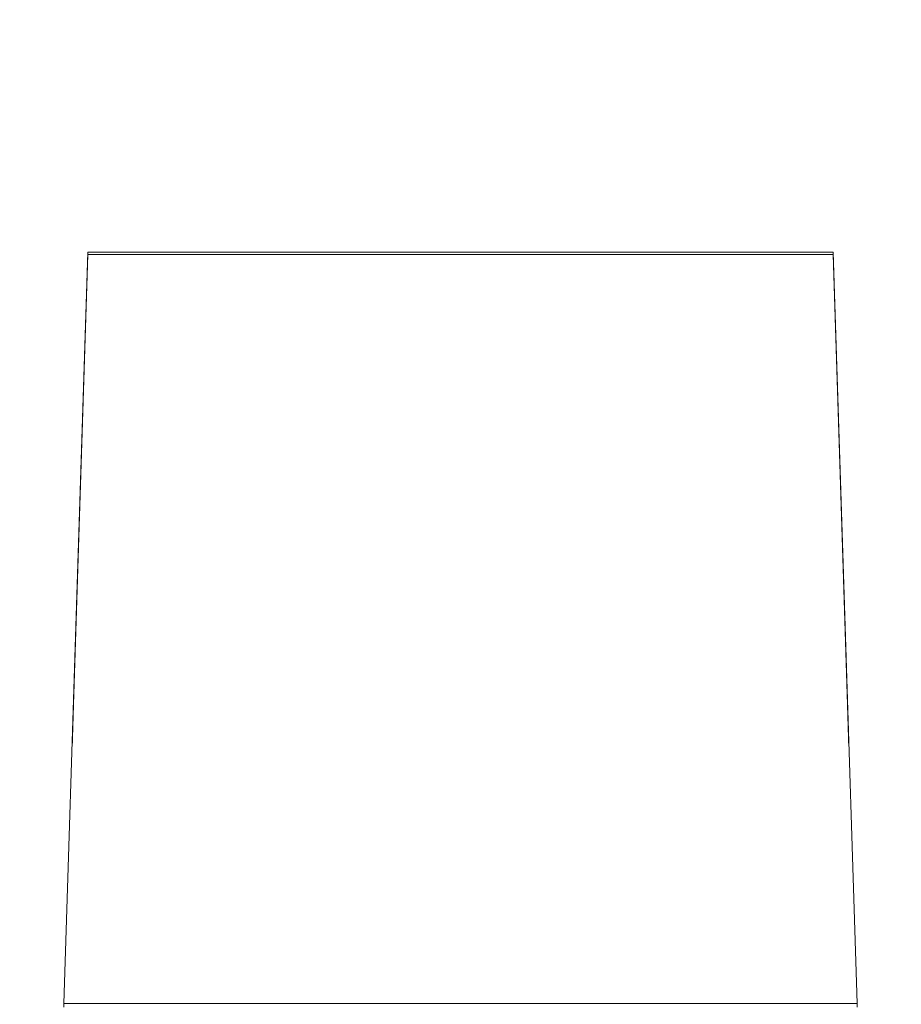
# Model space of a CAD drawing. Header units: millimetres. Extents: x -30280 to 309309, y -17460 to 4378.
# Tile 797 of 1056: x 249480 to 249980, y -12988 to -12430. Entities that reach past the tile are written whole.
import ezdxf

# ---------------------------------------------------------------- set-up
doc = ezdxf.new("R2010")
doc.units = ezdxf.units.MM
doc.header["$MEASUREMENT"] = 0
doc.linetypes.add('Wipeout_Contour', pattern=[1000, 0, -1000])
for name, color, linetype in [('Nuevo_08_E_Envans secs', 7, 'Continuous'), ('Nuevo_09_EI_Mobiliari general', 7, 'Continuous'), ('Nuevo_Ventanas Archicad', 7, 'Continuous')]:
    doc.layers.add(name, color=color, linetype=linetype)
doc.layers.add('Nuevo_09_EI_Mobiliari general_Pluma_Nº__1', color=7, linetype='Continuous', lineweight=5)

# ---------------------------------------------------------------- blocks, each defined once
blk = doc.blocks.new('Elem Sección_541_6', base_point=(235890.59, -13459.98))
at = {"color": 254, "linetype": 'Wipeout_Contour', "lineweight": 0, "ltscale": 1517989.291840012}
blk.add_wipeout([(248979.88, -11359.98), (254508.64, -11359.98), (254508.64, -13457.98), (254654.2, -13457.98), (254654.2, -11012.98), (248979.88, -11012.98)], dxfattribs=at).dxf.layer = 'Nuevo_08_E_Envans secs'
blk = doc.blocks.new('Elem Sección_543_6', base_point=(235890.59, -13459.98))
at = {"color": 254, "linetype": 'Wipeout_Contour', "lineweight": 0, "ltscale": 31165908.05935061}
blk.add_wipeout([(253368.64, -11399.98), (248979.88, -11399.98), (248979.88, -13305.67), (249022.42, -13068.12), (249023.05, -13065.78), (249026.98, -13043.49), (249005.39, -13043.49), (249005.39, -12987.92), (249005.46, -12987.92), (249019.02, -12561.81), (249441.75, -12561.81), (249455.32, -12987.92), (249455.39, -12987.92), (249455.39, -13043.49), (249433.79, -13043.49), (249437.72, -13065.78), (249438.36, -13068.12), (249480.39, -13302.86), (249522.42, -13068.12), (249523.05, -13065.78), (249526.98, -13043.49), (249505.39, -13043.49), (249505.39, -12987.92), (249505.46, -12987.92), (249519.02, -12561.81), (249941.75, -12561.81), (249955.32, -12987.92), (249955.39, -12987.92), (249955.39, -13043.49), (249933.79, -13043.49), (249937.72, -13065.78), (249938.36, -13068.12), (249980.39, -13302.86), (250022.42, -13068.12), (250023.05, -13065.78), (250026.98, -13043.49), (250005.39, -13043.49), (250005.39, -12987.92), (250005.46, -12987.92), (250019.02, -12561.81), (250441.75, -12561.81), (250455.32, -12987.92), (250455.39, -12987.92), (250455.39, -13043.49), (250433.79, -13043.49), (250437.72, -13065.78), (250438.36, -13068.12), (250480.39, -13302.86), (250522.42, -13068.12), (250523.05, -13065.78), (250526.98, -13043.49), (250505.39, -13043.49), (250505.39, -12987.92), (250505.46, -12987.92), (250519.02, -12561.81), (250941.75, -12561.81), (250955.32, -12987.92), (250955.39, -12987.92), (250955.39, -13043.49), (250933.79, -13043.49), (250937.72, -13065.78), (250938.36, -13068.12), (250980.39, -13302.86), (251022.42, -13068.12), (251023.05, -13065.78), (251026.98, -13043.49), (251005.39, -13043.49), (251005.39, -12987.92), (251005.46, -12987.92), (251019.02, -12561.81), (251441.75, -12561.81), (251455.32, -12987.92), (251455.39, -12987.92), (251455.39, -13043.49), (251433.79, -13043.49), (251437.72, -13065.78), (251438.36, -13068.12), (251480.39, -13302.86), (251522.42, -13068.12), (251523.05, -13065.78), (251526.98, -13043.49), (251505.39, -13043.49), (251505.39, -12987.92), (251505.46, -12987.92), (251519.02, -12561.81), (251941.75, -12561.81), (251955.32, -12987.92), (251955.39, -12987.92), (251955.39, -13043.49), (251933.79, -13043.49), (251937.72, -13065.78), (251938.36, -13068.12), (251980.39, -13302.86), (252022.42, -13068.12), (252023.05, -13065.78), (252026.98, -13043.49), (252005.39, -13043.49), (252005.39, -12987.92), (252005.46, -12987.92), (252019.02, -12561.81), (252441.75, -12561.81), (252455.32, -12987.92), (252455.39, -12987.92), (252455.39, -13043.49), (252433.79, -13043.49), (252437.72, -13065.78), (252438.36, -13068.12), (252480.39, -13302.86), (252522.42, -13068.12), (252523.05, -13065.78), (252526.98, -13043.49), (252505.39, -13043.49), (252505.39, -12987.92), (252505.46, -12987.92), (252519.02, -12561.81), (252941.75, -12561.81), (252955.32, -12987.92), (252955.39, -12987.92), (252955.39, -13043.49), (252933.79, -13043.49), (252937.72, -13065.78), (252938.36, -13068.12), (252999.57, -13409.98), (253368.64, -13409.98)], dxfattribs=at).dxf.layer = 'Nuevo_Ventanas Archicad'
blk = doc.blocks.new('Elem Sección_574_6', base_point=(235890.59, -13459.98))
at = {"color": 254, "linetype": 'Wipeout_Contour', "lineweight": 0, "ltscale": 1001068.360383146}
blk.add_wipeout([(249947.94, -12756.15), (249941.75, -12561.81), (249941.75, -12563.12), (249950.64, -12842.2)], dxfattribs=at).dxf.layer = 'Nuevo_09_EI_Mobiliari general'
at = {"color": 254, "linetype": 'Wipeout_Contour', "lineweight": 0, "ltscale": 1000184.638858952}
blk.add_wipeout([(249941.75, -12563.12), (249941.75, -12561.81), (249519.02, -12561.81), (249519.02, -12563.12)], dxfattribs=at).dxf.layer = 'Nuevo_09_EI_Mobiliari general'
at = {"color": 254, "linetype": 'Wipeout_Contour', "lineweight": 0, "ltscale": 999348.918531}
blk.add_wipeout([(249510.14, -12842.2), (249519.02, -12563.12), (249519.02, -12561.81), (249512.84, -12756.15)], dxfattribs=at).dxf.layer = 'Nuevo_09_EI_Mobiliari general'
at = {"color": 254, "linetype": 'Wipeout_Contour', "lineweight": 0, "ltscale": 1000213.125269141}
blk.add_wipeout([(249510.14, -12842.2), (249950.64, -12842.2), (249941.75, -12563.12), (249519.02, -12563.12)], dxfattribs=at).dxf.layer = 'Nuevo_09_EI_Mobiliari general'
at = {"layer": 'Nuevo_09_EI_Mobiliari general_Pluma_Nº__1', "color": 7, "linetype": 'Continuous', "lineweight": 5}
for p, q in [((249519.02, -12563.12), (249510.14, -12842.2)), ((249519.02, -12561.81), (249512.84, -12756.15)), ((249941.75, -12561.81), (249519.02, -12561.81)), ((249519.02, -12563.12), (249519.02, -12561.81)), ((249941.75, -12563.12), (249519.02, -12563.12)), ((249947.94, -12756.15), (249941.75, -12561.81)), ((249941.75, -12563.12), (249941.75, -12561.81)), ((249950.64, -12842.2), (249941.75, -12563.12))]:
    blk.add_line(p, q, dxfattribs=at)
blk = doc.blocks.new('Elem Sección_575_6', base_point=(235890.59, -13459.98))
at = {"color": 254, "linetype": 'Wipeout_Contour', "lineweight": 0, "ltscale": 1500368.44949222}
blk.add_wipeout([(249505.46, -12987.92), (249955.32, -12987.92), (249947.94, -12756.15), (249950.64, -12842.2), (249510.14, -12842.2), (249512.84, -12756.15)], dxfattribs=at).dxf.layer = 'Nuevo_09_EI_Mobiliari general'
at = {"color": 254, "linetype": 'Wipeout_Contour', "lineweight": 0, "ltscale": 1000271.63921697}
blk.add_wipeout([(249505.39, -12987.92), (249505.39, -12988.45), (249955.39, -12988.45), (249955.39, -12987.92)], dxfattribs=at).dxf.layer = 'Nuevo_09_EI_Mobiliari general'
at = {"layer": 'Nuevo_09_EI_Mobiliari general_Pluma_Nº__1', "color": 7, "linetype": 'Continuous', "lineweight": 5}
for p, q in [((249512.84, -12756.15), (249505.46, -12987.92)), ((249955.32, -12987.92), (249947.94, -12756.15)), ((249505.39, -12987.92), (249505.39, -12988.45)), ((249505.39, -12987.92), (249955.39, -12987.92)), ((249505.39, -12988.45), (249505.39, -12990.04)), ((249955.39, -12988.45), (249955.39, -12987.92)), ((249955.39, -12990.04), (249955.39, -12988.45))]:
    blk.add_line(p, q, dxfattribs=at)

msp = doc.modelspace()

# ---------------------------------------------------------------- block references
at = {"layer": 'Nuevo_08_E_Envans secs', "lineweight": 0}
msp.add_blockref('Elem Sección_541_6', (235890.59, -13459.98), dxfattribs=at)

# ---------------------------------------------------------------- next in the draw order: block references
at = {"layer": 'Nuevo_Ventanas Archicad', "lineweight": 0}
msp.add_blockref('Elem Sección_543_6', (235890.59, -13459.98), dxfattribs=at)

# ---------------------------------------------------------------- next in the draw order: block references
at = {"layer": 'Nuevo_09_EI_Mobiliari general', "lineweight": 0}
msp.add_blockref('Elem Sección_574_6', (235890.59, -13459.98), dxfattribs=at)

# ---------------------------------------------------------------- next in the draw order: block references
msp.add_blockref('Elem Sección_575_6', (235890.59, -13459.98), dxfattribs=at)

doc.saveas('drawing.dxf')
